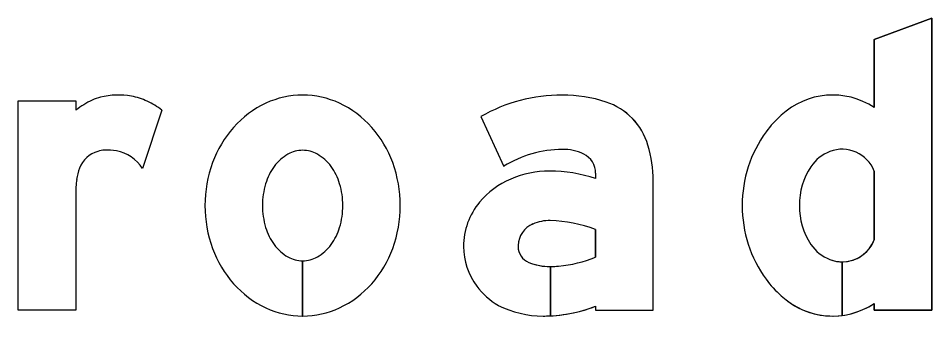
# Model space of a CAD drawing. Extents: x 1806251 to 1809821, y 414895 to 422886.
# Drawn here: x 1809676.8418 to 1809677.2648, y 415092.3081 to 415092.4492 of the extents above; entities that cross this region are included whole.
import ezdxf

# ---------------------------------------------------------------- set-up
doc = ezdxf.new("R2010")
doc.units = 0
for name, color, linetype in [('GSBWFILL', 7, 'Continuous'), ('GSCOLORFILL', 7, 'Continuous'), ('GSOUTLINE', 7, 'Continuous')]:
    doc.layers.add(name, color=color, linetype=linetype)

msp = doc.modelspace()

# ---------------------------------------------------------------- linework, layer by layer
at = {"layer": 'GSBWFILL'}
for p, q in [((1809676.90831, 415092.40657), (1809676.8993, 415092.37953)), ((1809677.23816, 415092.37831), (1809677.23816, 415092.34643)), ((1809676.97349, 415092.31116), (1809676.97349, 415092.33677)), ((1809676.97349, 415092.33677), (1809676.97349, 415092.31116)), ((1809677.2233, 415092.31145), (1809677.2233, 415092.3363)), ((1809677.22331, 415092.3363), (1809677.22331, 415092.31145))]:
    msp.add_line(p, q, dxfattribs=at)
for points in [[(1809677.23816, 415092.31699), (1809677.23816, 415092.31382), (1809677.26475, 415092.31382), (1809677.26475, 415092.44915), (1809677.23816, 415092.43935), (1809677.23816, 415092.40775)], [(1809676.86842, 415092.3675), (1809676.86842, 415092.31382), (1809676.84182, 415092.31382), (1809676.84182, 415092.41091), (1809676.86842, 415092.41091), (1809676.86842, 415092.40657)], [(1809677.05597, 415092.40358), (1809677.06665, 415092.38053)], [(1809677.10915, 415092.37729), (1809677.10915, 415092.37484)], [(1809677.10915, 415092.31569), (1809677.10915, 415092.31382), (1809677.13574, 415092.31382), (1809677.13574, 415092.37384)], [(1809677.10915, 415092.3513), (1809677.10915, 415092.33837)], [(1809677.0882, 415092.31125), (1809677.0882, 415092.33407)], [(1809677.08821, 415092.33407), (1809677.08821, 415092.31125)]]:
    msp.add_lwpolyline(points, dxfattribs=at)
for centre, major_axis, ratio, start_param, end_param in [((1809677.21887, 415092.37875), (0, 0.03482), 0.999995, 5.696193, 7.034788), ((1809676.89515, 415092.37113), (0, 0.04439), 0.999992, 0.443663, 0.646229), ((1809676.88466, 415092.39321), (0, 0.01995), 0.999992, 0.24142, 0.443663), ((1809676.88807, 415092.37933), (0, 0.03424), 0.999992, 6.103268, 6.524606), ((1809676.88885, 415092.38358), (0, 0.02992), 0.999992, 5.846069, 6.103268), ((1809676.88579, 415092.37704), (0, 0.03715), 0.999992, 5.631644, 5.846069), ((1809676.97349, 415092.37349), (0, 0.04008), 0.999998, 0, 0.438571), ((1809676.97349, 415092.37349), (0, 0.04008), 0.999998, 5.844614, 6.283185), ((1809677.0937, 415092.33734), (0, 0.07624), 0.999995, 0, 0.517719), ((1809677.0937, 415092.34847), (0, 0.0651), 0.999995, 5.96613, 6.283185), ((1809676.97601, 415092.36811), (0, 0.04603), 0.999998, 0.438571, 0.847388), ((1809676.97096, 415092.36811), (0, 0.04603), 0.999998, 5.435798, 5.844614), ((1809677.10466, 415092.3819), (0, 0.02992), 0.999995, 4.997165, 5.96613), ((1809677.22239, 415092.37209), (0, 0.04214), 0.999995, 0.704703, 0.952762), ((1809676.97995, 415092.36463), (0, 0.05129), 0.999998, 0.847388, 1.220117), ((1809676.96702, 415092.36463), (0, 0.05129), 0.999998, 5.063069, 5.435798), ((1809677.23515, 415092.36237), (0, 0.05818), 0.999995, 0.943678, 1.570796), ((1809677.07713, 415092.37384), (0, 0.05861), 0.999995, 4.712389, 4.997165), ((1809677.2233, 415092.37248), (0, 0.01596), 0.999995, 5.086447, 6.647393), ((1809676.88254, 415092.37474), (0, 0.0133), 0.999992, 0.293855, 1.188904), ((1809676.8828, 415092.37388), (0, 0.0142), 0.999992, 0.067293, 0.293855), ((1809676.88328, 415092.36682), (0, 0.02128), 0.999992, 6.094384, 6.350479), ((1809676.88384, 415092.36974), (0, 0.0183), 0.999992, 5.27661, 6.094384), ((1809676.97673, 415092.36853), (0, 0.0203), 0.999998, 0.517724, 0.942), ((1809676.97349, 415092.37424), (0, 0.01373), 0.999998, 0, 0.517724), ((1809676.97349, 415092.37424), (0, 0.01373), 0.999998, 5.765461, 6.283185), ((1809676.97024, 415092.36853), (0, 0.0203), 0.999998, 5.341185, 5.765461), ((1809677.0937, 415092.33734), (0, 0.05097), 0.999995, 0, 0.559495), ((1809677.09465, 415092.36818), (0, 0.02015), 0.999995, 5.822746, 6.330435), ((1809677.09917, 415092.37729), (0, 0.00997), 0.999995, 4.712389, 5.822746), ((1809677.22425, 415092.36999), (0, 0.01862), 0.999995, 0.364208, 0.979941), ((1809676.98613, 415092.36237), (0, 0.05786), 0.999998, 1.220117, 1.570796), ((1809676.96084, 415092.36237), (0, 0.05786), 0.999998, 4.712389, 5.063069), ((1809676.88946, 415092.37196), (0, 0.02076), 0.999992, 1.188904, 1.450084), ((1809676.98186, 415092.36481), (0, 0.02664), 0.999998, 0.942, 1.278197), ((1809676.96511, 415092.36481), (0, 0.02664), 0.999998, 5.004989, 5.341185), ((1809677.08781, 415092.33271), (0, 0.04561), 0.999995, 0, 0.404512), ((1809677.08781, 415092.31117), (0, 0.06715), 0.999995, 5.959871, 6.283185), ((1809677.23429, 415092.36325), (0, 0.03072), 0.999995, 0.979941, 1.599528), ((1809676.92479, 415092.36744), (0, 0.05637), 0.999992, 1.445958, 1.569673), ((1809676.98995, 415092.36237), (0, 0.03508), 0.999998, 1.278197, 1.570796), ((1809676.95702, 415092.36237), (0, 0.03508), 0.999998, 4.712389, 5.004989), ((1809677.08469, 415092.3395), (0, 0.03814), 0.999995, 0.399285, 0.87593), ((1809677.08, 415092.34341), (0, 0.03203), 0.999995, 0.87593, 1.570796), ((1809676.98613, 415092.36237), (0, 0.05786), 0.999998, 1.570796, 1.921476), ((1809676.98995, 415092.36237), (0, 0.03508), 0.999998, 1.570796, 1.863396), ((1809676.95702, 415092.36237), (0, 0.03508), 0.999998, 4.419789, 4.712389), ((1809676.96084, 415092.36237), (0, 0.05786), 0.999998, 4.361709, 4.712389), ((1809677.23515, 415092.36237), (0, 0.05818), 0.999995, 1.570796, 2.197914), ((1809677.23429, 415092.36149), (0, 0.03072), 0.999995, 1.542065, 2.161651), ((1809677.08769, 415092.33616), (0, 0.01923), 0.999995, 6.259455, 6.691732), ((1809676.98186, 415092.35993), (0, 0.02664), 0.999998, 1.863396, 2.199593), ((1809676.96511, 415092.35993), (0, 0.02664), 0.999998, 4.083593, 4.419789), ((1809677.08454, 415092.34344), (0, 0.01131), 0.999995, 0.408547, 1.530785), ((1809677.08629, 415092.29003), (0, 0.06539), 0.999995, 5.926185, 6.254823), ((1809676.97673, 415092.3562), (0, 0.0203), 0.999998, 2.199593, 2.623869), ((1809676.97024, 415092.3562), (0, 0.0203), 0.999998, 3.659317, 4.083593), ((1809677.07858, 415092.34341), (0, 0.03062), 0.999995, 1.570796, 2.21394), ((1809677.08528, 415092.34341), (0, 0.01204), 0.999995, 1.530785, 1.570796), ((1809677.08122, 415092.34341), (0, 0.00798), 0.999995, 1.570796, 2.757027), ((1809677.22425, 415092.35475), (0, 0.01862), 0.999995, 2.161651, 2.777385), ((1809677.2233, 415092.35226), (0, 0.01596), 0.999995, 3.142009, 4.338331), ((1809676.97995, 415092.36011), (0, 0.05129), 0.999998, 1.921476, 2.294205), ((1809676.97349, 415092.3505), (0, 0.01373), 0.999998, 2.623869, 3.141593), ((1809676.97349, 415092.3505), (0, 0.01373), 0.999998, 3.142077, 3.659317), ((1809676.96702, 415092.36011), (0, 0.05129), 0.999998, 3.98898, 4.361709), ((1809677.0882, 415092.36067), (0, 0.0266), 0.999995, 2.757027, 3.141593), ((1809677.0882, 415092.36067), (0, 0.0266), 0.999995, 3.141843, 3.28451), ((1809677.08665, 415092.39559), (0, 0.06148), 0.999995, 3.228562, 3.516221), ((1809677.2233, 415092.35226), (0, 0.01596), 0.999995, 2.777385, 3.141593), ((1809676.97601, 415092.35663), (0, 0.04603), 0.999998, 2.294205, 2.703022), ((1809676.97096, 415092.35663), (0, 0.04603), 0.999998, 3.580164, 3.98898), ((1809677.22239, 415092.35265), (0, 0.04214), 0.999995, 2.188831, 2.436889), ((1809677.0813, 415092.34545), (0, 0.03401), 0.999995, 2.21394, 2.611125), ((1809677.21887, 415092.34599), (0, 0.03482), 0.999995, 2.38999, 3.269164), ((1809676.97349, 415092.35124), (0, 0.04008), 0.999998, 2.703022, 3.141593), ((1809676.97349, 415092.35124), (0, 0.04008), 0.999998, 3.141759, 3.580164), ((1809677.08478, 415092.35693), (0, 0.04577), 0.999995, 2.672443, 3.141593), ((1809677.08478, 415092.37905), (0, 0.06789), 0.999995, 3.192057, 3.508644), ((1809677.21887, 415092.34599), (0, 0.03482), 0.999995, 3.269357, 3.728585), ((1809677.08478, 415092.37905), (0, 0.06789), 0.999995, 3.141593, 3.191959)]:
    msp.add_ellipse(centre, major_axis=major_axis, ratio=ratio, start_param=start_param, end_param=end_param, dxfattribs=at)
at = {"layer": 'GSCOLORFILL'}
for p, q in [((1809676.90831, 415092.40657), (1809676.8993, 415092.37953)), ((1809677.23816, 415092.37831), (1809677.23816, 415092.34643)), ((1809676.97349, 415092.31116), (1809676.97349, 415092.33677)), ((1809676.97349, 415092.33677), (1809676.97349, 415092.31116)), ((1809677.2233, 415092.31145), (1809677.2233, 415092.3363)), ((1809677.22331, 415092.3363), (1809677.22331, 415092.31145))]:
    msp.add_line(p, q, dxfattribs=at)
for points in [[(1809677.23816, 415092.31699), (1809677.23816, 415092.31382), (1809677.26475, 415092.31382), (1809677.26475, 415092.44915), (1809677.23816, 415092.43935), (1809677.23816, 415092.40775)], [(1809676.86842, 415092.3675), (1809676.86842, 415092.31382), (1809676.84182, 415092.31382), (1809676.84182, 415092.41091), (1809676.86842, 415092.41091), (1809676.86842, 415092.40657)], [(1809677.05597, 415092.40358), (1809677.06665, 415092.38053)], [(1809677.10915, 415092.37729), (1809677.10915, 415092.37484)], [(1809677.10915, 415092.31569), (1809677.10915, 415092.31382), (1809677.13574, 415092.31382), (1809677.13574, 415092.37384)], [(1809677.10915, 415092.3513), (1809677.10915, 415092.33837)], [(1809677.0882, 415092.31125), (1809677.0882, 415092.33407)], [(1809677.08821, 415092.33407), (1809677.08821, 415092.31125)]]:
    msp.add_lwpolyline(points, dxfattribs=at)
for centre, major_axis, ratio, start_param, end_param in [((1809677.21887, 415092.37875), (0, 0.03482), 0.999995, 5.696193, 7.034788), ((1809676.89515, 415092.37113), (0, 0.04439), 0.999992, 0.443663, 0.646229), ((1809676.88466, 415092.39321), (0, 0.01995), 0.999992, 0.24142, 0.443663), ((1809676.88807, 415092.37933), (0, 0.03424), 0.999992, 6.103268, 6.524606), ((1809676.88885, 415092.38358), (0, 0.02992), 0.999992, 5.846069, 6.103268), ((1809676.88579, 415092.37704), (0, 0.03715), 0.999992, 5.631644, 5.846069), ((1809676.97349, 415092.37349), (0, 0.04008), 0.999998, 0, 0.438571), ((1809676.97349, 415092.37349), (0, 0.04008), 0.999998, 5.844614, 6.283185), ((1809677.0937, 415092.33734), (0, 0.07624), 0.999995, 0, 0.517719), ((1809677.0937, 415092.34847), (0, 0.0651), 0.999995, 5.96613, 6.283185), ((1809676.97601, 415092.36811), (0, 0.04603), 0.999998, 0.438571, 0.847388), ((1809676.97096, 415092.36811), (0, 0.04603), 0.999998, 5.435798, 5.844614), ((1809677.10466, 415092.3819), (0, 0.02992), 0.999995, 4.997165, 5.96613), ((1809677.22239, 415092.37209), (0, 0.04214), 0.999995, 0.704703, 0.952762), ((1809676.97995, 415092.36463), (0, 0.05129), 0.999998, 0.847388, 1.220117), ((1809676.96702, 415092.36463), (0, 0.05129), 0.999998, 5.063069, 5.435798), ((1809677.23515, 415092.36237), (0, 0.05818), 0.999995, 0.943678, 1.570796), ((1809677.07713, 415092.37384), (0, 0.05861), 0.999995, 4.712389, 4.997165), ((1809677.2233, 415092.37248), (0, 0.01596), 0.999995, 5.086447, 6.647393), ((1809676.88254, 415092.37474), (0, 0.0133), 0.999992, 0.293855, 1.188904), ((1809676.8828, 415092.37388), (0, 0.0142), 0.999992, 0.067293, 0.293855), ((1809676.88328, 415092.36682), (0, 0.02128), 0.999992, 6.094384, 6.350479), ((1809676.88384, 415092.36974), (0, 0.0183), 0.999992, 5.27661, 6.094384), ((1809676.97673, 415092.36853), (0, 0.0203), 0.999998, 0.517724, 0.942), ((1809676.97349, 415092.37424), (0, 0.01373), 0.999998, 0, 0.517724), ((1809676.97349, 415092.37424), (0, 0.01373), 0.999998, 5.765461, 6.283185), ((1809676.97024, 415092.36853), (0, 0.0203), 0.999998, 5.341185, 5.765461), ((1809677.0937, 415092.33734), (0, 0.05097), 0.999995, 0, 0.559495), ((1809677.09465, 415092.36818), (0, 0.02015), 0.999995, 5.822746, 6.330435), ((1809677.09917, 415092.37729), (0, 0.00997), 0.999995, 4.712389, 5.822746), ((1809677.22425, 415092.36999), (0, 0.01862), 0.999995, 0.364208, 0.979941), ((1809676.98613, 415092.36237), (0, 0.05786), 0.999998, 1.220117, 1.570796), ((1809676.96084, 415092.36237), (0, 0.05786), 0.999998, 4.712389, 5.063069), ((1809676.88946, 415092.37196), (0, 0.02076), 0.999992, 1.188904, 1.450084), ((1809676.98186, 415092.36481), (0, 0.02664), 0.999998, 0.942, 1.278197), ((1809676.96511, 415092.36481), (0, 0.02664), 0.999998, 5.004989, 5.341185), ((1809677.08781, 415092.33271), (0, 0.04561), 0.999995, 0, 0.404512), ((1809677.08781, 415092.31117), (0, 0.06715), 0.999995, 5.959871, 6.283185), ((1809677.23429, 415092.36325), (0, 0.03072), 0.999995, 0.979941, 1.599528), ((1809676.92479, 415092.36744), (0, 0.05637), 0.999992, 1.445958, 1.569673), ((1809676.98995, 415092.36237), (0, 0.03508), 0.999998, 1.278197, 1.570796), ((1809676.95702, 415092.36237), (0, 0.03508), 0.999998, 4.712389, 5.004989), ((1809677.08469, 415092.3395), (0, 0.03814), 0.999995, 0.399285, 0.87593), ((1809677.08, 415092.34341), (0, 0.03203), 0.999995, 0.87593, 1.570796), ((1809676.98613, 415092.36237), (0, 0.05786), 0.999998, 1.570796, 1.921476), ((1809676.98995, 415092.36237), (0, 0.03508), 0.999998, 1.570796, 1.863396), ((1809676.95702, 415092.36237), (0, 0.03508), 0.999998, 4.419789, 4.712389), ((1809676.96084, 415092.36237), (0, 0.05786), 0.999998, 4.361709, 4.712389), ((1809677.23515, 415092.36237), (0, 0.05818), 0.999995, 1.570796, 2.197914), ((1809677.23429, 415092.36149), (0, 0.03072), 0.999995, 1.542065, 2.161651), ((1809677.08769, 415092.33616), (0, 0.01923), 0.999995, 6.259455, 6.691732), ((1809676.98186, 415092.35993), (0, 0.02664), 0.999998, 1.863396, 2.199593), ((1809676.96511, 415092.35993), (0, 0.02664), 0.999998, 4.083593, 4.419789), ((1809677.08454, 415092.34344), (0, 0.01131), 0.999995, 0.408547, 1.530785), ((1809677.08629, 415092.29003), (0, 0.06539), 0.999995, 5.926185, 6.254823), ((1809676.97673, 415092.3562), (0, 0.0203), 0.999998, 2.199593, 2.623869), ((1809676.97024, 415092.3562), (0, 0.0203), 0.999998, 3.659317, 4.083593), ((1809677.07858, 415092.34341), (0, 0.03062), 0.999995, 1.570796, 2.21394), ((1809677.08528, 415092.34341), (0, 0.01204), 0.999995, 1.530785, 1.570796), ((1809677.08122, 415092.34341), (0, 0.00798), 0.999995, 1.570796, 2.757027), ((1809677.22425, 415092.35475), (0, 0.01862), 0.999995, 2.161651, 2.777385), ((1809677.2233, 415092.35226), (0, 0.01596), 0.999995, 3.142009, 4.338331), ((1809676.97995, 415092.36011), (0, 0.05129), 0.999998, 1.921476, 2.294205), ((1809676.97349, 415092.3505), (0, 0.01373), 0.999998, 2.623869, 3.141593), ((1809676.97349, 415092.3505), (0, 0.01373), 0.999998, 3.142077, 3.659317), ((1809676.96702, 415092.36011), (0, 0.05129), 0.999998, 3.98898, 4.361709), ((1809677.0882, 415092.36067), (0, 0.0266), 0.999995, 2.757027, 3.141593), ((1809677.0882, 415092.36067), (0, 0.0266), 0.999995, 3.141843, 3.28451), ((1809677.08665, 415092.39559), (0, 0.06148), 0.999995, 3.228562, 3.516221), ((1809677.2233, 415092.35226), (0, 0.01596), 0.999995, 2.777385, 3.141593), ((1809676.97601, 415092.35663), (0, 0.04603), 0.999998, 2.294205, 2.703022), ((1809676.97096, 415092.35663), (0, 0.04603), 0.999998, 3.580164, 3.98898), ((1809677.22239, 415092.35265), (0, 0.04214), 0.999995, 2.188831, 2.436889), ((1809677.0813, 415092.34545), (0, 0.03401), 0.999995, 2.21394, 2.611125), ((1809677.21887, 415092.34599), (0, 0.03482), 0.999995, 2.38999, 3.269164), ((1809676.97349, 415092.35124), (0, 0.04008), 0.999998, 2.703022, 3.141593), ((1809676.97349, 415092.35124), (0, 0.04008), 0.999998, 3.141759, 3.580164), ((1809677.08478, 415092.35693), (0, 0.04577), 0.999995, 2.672443, 3.141593), ((1809677.08478, 415092.37905), (0, 0.06789), 0.999995, 3.192057, 3.508644), ((1809677.21887, 415092.34599), (0, 0.03482), 0.999995, 3.269357, 3.728585), ((1809677.08478, 415092.37905), (0, 0.06789), 0.999995, 3.141593, 3.191959)]:
    msp.add_ellipse(centre, major_axis=major_axis, ratio=ratio, start_param=start_param, end_param=end_param, dxfattribs=at)
at = {"layer": 'GSOUTLINE'}
for p, q in [((1809676.90831, 415092.40657), (1809676.8993, 415092.37953)), ((1809677.23816, 415092.34643), (1809677.23816, 415092.37831))]:
    msp.add_line(p, q, dxfattribs=at)
for points in [[(1809677.23816, 415092.40775), (1809677.23816, 415092.43935), (1809677.26475, 415092.44915), (1809677.26475, 415092.31382), (1809677.23816, 415092.31382), (1809677.23816, 415092.31699)], [(1809676.86842, 415092.3675), (1809676.86842, 415092.31382), (1809676.84182, 415092.31382), (1809676.84182, 415092.41091), (1809676.86842, 415092.41091), (1809676.86842, 415092.40657)], [(1809677.05597, 415092.40358), (1809677.06665, 415092.38053)], [(1809677.10915, 415092.37729), (1809677.10915, 415092.37484)], [(1809677.10915, 415092.31569), (1809677.10915, 415092.31382), (1809677.13574, 415092.31382), (1809677.13574, 415092.37384)], [(1809677.10915, 415092.33837), (1809677.10915, 415092.3513)]]:
    msp.add_lwpolyline(points, dxfattribs=at)
for centre, major_axis, ratio, start_param, end_param in [((1809677.21887, 415092.37875), (0, 0.03482), 0.999995, 5.696193, 7.034788), ((1809676.89515, 415092.37113), (0, 0.04439), 0.999992, 0.443663, 0.646229), ((1809676.88466, 415092.39321), (0, 0.01995), 0.999992, 0.24142, 0.443663), ((1809676.88807, 415092.37933), (0, 0.03424), 0.999992, 6.103268, 6.524606), ((1809676.88885, 415092.38358), (0, 0.02993), 0.999992, 5.846069, 6.103268), ((1809676.88579, 415092.37704), (0, 0.03715), 0.999992, 5.631644, 5.846069), ((1809676.97349, 415092.37349), (0, 0.04008), 0.999998, 0, 0.438571), ((1809676.97349, 415092.37349), (0, 0.04008), 0.999998, 5.844614, 6.283185), ((1809677.0937, 415092.33734), (0, 0.07624), 0.999995, 6.283185, 6.800904), ((1809677.0937, 415092.34847), (0, 0.0651), 0.999995, 5.96613, 6.283185), ((1809676.97601, 415092.36811), (0, 0.04603), 0.999998, 0.438571, 0.847388), ((1809676.97096, 415092.36811), (0, 0.04603), 0.999998, 5.435798, 5.844614), ((1809677.10466, 415092.3819), (0, 0.02993), 0.999995, 4.997165, 5.96613), ((1809677.22239, 415092.37209), (0, 0.04214), 0.999995, 0.704703, 0.952762), ((1809676.97995, 415092.36463), (0, 0.05129), 0.999998, 0.847388, 1.220117), ((1809676.96702, 415092.36463), (0, 0.05129), 0.999998, 5.063069, 5.435798), ((1809677.23515, 415092.36237), (0, 0.05818), 0.999995, 0.943678, 1.570796), ((1809677.07713, 415092.37384), (0, 0.05861), 0.999995, 4.712389, 4.997165), ((1809677.2233, 415092.37248), (0, 0.01596), 0.999995, 5.086447, 6.647393), ((1809676.88254, 415092.37474), (0, 0.0133), 0.999992, 0.293855, 1.188904), ((1809676.8828, 415092.37388), (0, 0.0142), 0.999992, 0.067293, 0.293855), ((1809676.88328, 415092.36682), (0, 0.02128), 0.999992, 6.094384, 6.350479), ((1809676.88384, 415092.36974), (0, 0.0183), 0.999992, 5.27661, 6.094384), ((1809676.97673, 415092.36853), (0, 0.0203), 0.999998, 0.517724, 0.942), ((1809676.97349, 415092.37424), (0, 0.01373), 0.999998, 0, 0.517724), ((1809676.97349, 415092.37424), (0, 0.01373), 0.999998, 5.765461, 6.283185), ((1809676.97024, 415092.36853), (0, 0.0203), 0.999998, 5.341185, 5.765461), ((1809677.0937, 415092.33734), (0, 0.05097), 0.999995, 0, 0.559495), ((1809677.09465, 415092.36818), (0, 0.02015), 0.999995, 5.822746, 6.330435), ((1809677.09917, 415092.37729), (0, 0.00998), 0.999995, 4.712389, 5.822746), ((1809677.22425, 415092.36999), (0, 0.01862), 0.999995, 0.364208, 0.979941), ((1809676.98613, 415092.36237), (0, 0.05786), 0.999998, 1.220117, 1.570796), ((1809676.96084, 415092.36237), (0, 0.05786), 0.999998, 4.712389, 5.063069), ((1809676.88946, 415092.37196), (0, 0.02076), 0.999992, 1.188904, 1.450084), ((1809676.98186, 415092.36481), (0, 0.02664), 0.999998, 0.942, 1.278197), ((1809676.96511, 415092.36481), (0, 0.02664), 0.999998, 5.004989, 5.341185), ((1809677.08781, 415092.33271), (0, 0.04561), 0.999995, 0, 0.404512), ((1809677.08781, 415092.31117), (0, 0.06715), 0.999995, 5.959871, 6.283185), ((1809677.23429, 415092.36325), (0, 0.03072), 0.999995, 0.979941, 1.599528), ((1809676.92479, 415092.36744), (0, 0.05637), 0.999992, 1.445958, 1.569673), ((1809676.98995, 415092.36237), (0, 0.03508), 0.999998, 1.278197, 1.570796), ((1809676.95702, 415092.36237), (0, 0.03508), 0.999998, 4.712389, 5.004989), ((1809677.08469, 415092.3395), (0, 0.03814), 0.999995, 0.399285, 0.87593), ((1809677.08, 415092.34341), (0, 0.03203), 0.999995, 0.87593, 1.570796), ((1809676.98613, 415092.36237), (0, 0.05786), 0.999998, 1.570796, 1.921476), ((1809676.98995, 415092.36237), (0, 0.03508), 0.999998, 1.570796, 1.863396), ((1809676.95702, 415092.36237), (0, 0.03508), 0.999998, 4.419789, 4.712389), ((1809676.96084, 415092.36237), (0, 0.05786), 0.999998, 4.361709, 4.712389), ((1809677.23515, 415092.36237), (0, 0.05818), 0.999995, 1.570796, 2.197914), ((1809677.23429, 415092.36149), (0, 0.03072), 0.999995, 1.542065, 2.161651), ((1809677.08769, 415092.33616), (0, 0.01923), 0.999995, 6.25958, 6.691732), ((1809676.98186, 415092.35993), (0, 0.02664), 0.999998, 1.863396, 2.199593), ((1809676.96511, 415092.35993), (0, 0.02664), 0.999998, 4.083593, 4.419789), ((1809677.08454, 415092.34344), (0, 0.0113), 0.999995, 0.408547, 1.530785), ((1809677.08629, 415092.29003), (0, 0.06539), 0.999995, 5.926185, 6.254787), ((1809677.08812, 415092.3544), (0, 0.000997), 0.999995, 6.254787, 6.25958), ((1809676.97673, 415092.3562), (0, 0.0203), 0.999998, 2.199593, 2.623869), ((1809676.97024, 415092.3562), (0, 0.0203), 0.999998, 3.659317, 4.083593), ((1809677.07858, 415092.34341), (0, 0.03062), 0.999995, 1.570796, 2.21394), ((1809677.08528, 415092.34341), (0, 0.01204), 0.999995, 1.530785, 1.570796), ((1809677.08122, 415092.34341), (0, 0.00798), 0.999995, 1.570796, 2.757027), ((1809677.22425, 415092.35475), (0, 0.01862), 0.999995, 2.161651, 2.777385), ((1809677.2233, 415092.35226), (0, 0.01596), 0.999995, 2.777385, 4.338331), ((1809676.97995, 415092.36011), (0, 0.05129), 0.999998, 1.921476, 2.294205), ((1809676.97349, 415092.3505), (0, 0.01373), 0.999998, 2.623869, 3.141593), ((1809676.97349, 415092.3505), (0, 0.01373), 0.999998, 3.141593, 3.659317), ((1809676.96702, 415092.36011), (0, 0.05129), 0.999998, 3.98898, 4.361709), ((1809677.0882, 415092.36067), (0, 0.0266), 0.999995, 2.757027, 3.28451), ((1809677.08665, 415092.39559), (0, 0.06148), 0.999995, 3.228562, 3.516221), ((1809676.97601, 415092.35663), (0, 0.04603), 0.999998, 2.294205, 2.703022), ((1809676.97096, 415092.35663), (0, 0.04603), 0.999998, 3.580164, 3.98898), ((1809677.22239, 415092.35265), (0, 0.04214), 0.999995, 2.188831, 2.436889), ((1809677.0813, 415092.34545), (0, 0.03401), 0.999995, 2.21394, 2.611125), ((1809677.21887, 415092.34599), (0, 0.03482), 0.999995, 2.38999, 3.728585), ((1809676.97349, 415092.35124), (0, 0.04008), 0.999998, 2.703022, 3.141593), ((1809676.97349, 415092.35124), (0, 0.04008), 0.999998, 3.141593, 3.580164), ((1809677.08478, 415092.35693), (0, 0.04577), 0.999995, 2.672443, 3.141593), ((1809677.08478, 415092.37905), (0, 0.06789), 0.999995, 3.141593, 3.508644)]:
    msp.add_ellipse(centre, major_axis=major_axis, ratio=ratio, start_param=start_param, end_param=end_param, dxfattribs=at)

doc.saveas('drawing.dxf')
